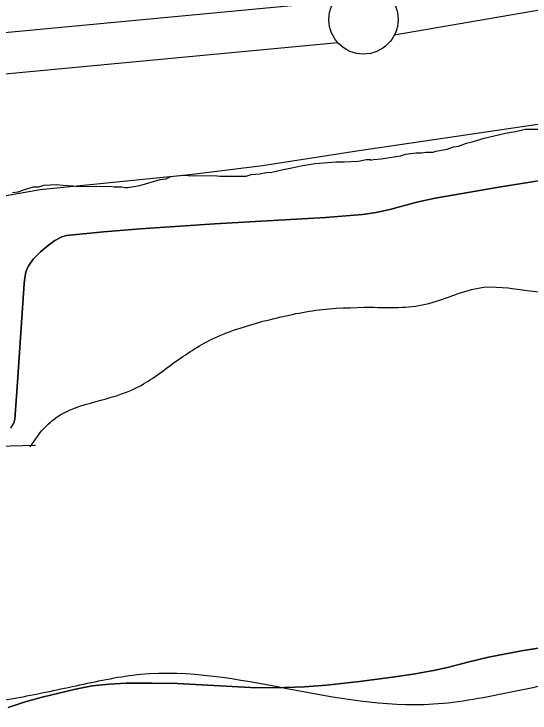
# Model space of a CAD drawing. Extents: x 3177385 to 3215275, y 903885 to 929304.
# Drawn here: x 3182751 to 3183124, y 912114 to 912619 of the extents above; entities that cross this region are included whole.
import ezdxf

# ---------------------------------------------------------------- set-up
doc = ezdxf.new("R2010")
doc.units = 0
for name, color, linetype in [('V-BORW-LINE', 7, 'Continuous'), ('V-LEVE-TOET', 7, 'Continuous'), ('V-SITE-VEGE', 7, 'Continuous'), ('V-SURV-LINE', 7, 'Continuous'), ('V-TOPO-SHOR', 7, 'Continuous')]:
    doc.layers.add(name, color=color, linetype=linetype)

msp = doc.modelspace()

# ---------------------------------------------------------------- linework, layer by layer
at = {"layer": 'V-BORW-LINE'}
for p, q in [((3182762.96, 912306.69), (3182771.12, 912318.06)), ((3182684.14, 912305.36), (3182766.91, 912307.9))]:
    msp.add_line(p, q, dxfattribs=at)
for points in [[(3183121.64, 912419.46), (3183156.79, 912417.46), (3183221.95, 912428.87)], [(3183067.43, 912415.56), (3183086.48, 912421.24), (3183121.64, 912419.46)], [(3183008.99, 912407.47), (3183048.47, 912409.56), (3183067.43, 912415.56)], [(3182931.16, 912397.26), (3182969.31, 912405.22), (3183008.99, 912407.47)], [(3182866.39, 912367.13), (3182894.16, 912384.29), (3182931.16, 912397.26)], [(3182810.32, 912339.25), (3182839.59, 912349.15), (3182866.39, 912367.13)], [(3182771.12, 912318.06), (3182781.42, 912327.48), (3182810.32, 912339.25)], [(3182948.38, 912131.92), (3182842.71, 912142.11), (3182798.74, 912134.37)], [(3183202.81, 912142.08), (3183169.19, 912139.8), (3183111.68, 912129.65)], [(3182798.74, 912134.37), (3182754.93, 912125.39), (3182685.66, 912114.34)], [(3183111.68, 912129.65), (3183054.07, 912120.62), (3182948.38, 912131.92)]]:
    msp.add_spline(points, degree=3, dxfattribs=at)
at = {"layer": 'V-LEVE-TOET'}
msp.add_lwpolyline([(3183172.8, 912545.91), (3183118.43, 912537.79), (3182998.82, 912520.1), (3182930.7, 912509.6), (3182878.41, 912503.16), (3182770.28, 912492.27), (3182747.1, 912488.03), (3182741.11, 912486.71), (3182719.69, 912483.99), (3182709.51, 912482.35), (3182620.89, 912475.54), (3182610.52, 912474.85), (3182515.99, 912470.67), (3182502.51, 912470.19), (3182448.72, 912467.93), (3182394.88, 912467.25), (3182343.38, 912468.1), (3182281.03, 912467.45)], dxfattribs=at)
at = {"layer": 'V-SITE-VEGE'}
for p, q in [((3183090.9, 912529.54), (3183106.28, 912533.24)), ((3183106.28, 912533.24), (3183113.46, 912534.32)), ((3183113.46, 912534.32), (3183120.63, 912535.91)), ((3183120.63, 912535.91), (3183133.47, 912536)), ((3183082.19, 912526.91), (3183090.9, 912529.54)), ((3183064.26, 912521.65), (3183068.87, 912523.22)), ((3183068.87, 912523.22), (3183072.46, 912523.76)), ((3183072.46, 912523.76), (3183078.09, 912525.85)), ((3183078.09, 912525.85), (3183082.19, 912526.91)), ((3183030.41, 912516.79), (3183034, 912517.85)), ((3183034, 912517.85), (3183041.69, 912518.93)), ((3183041.69, 912518.93), (3183045.8, 912518.95)), ((3183045.8, 912518.95), (3183048.87, 912519.49)), ((3183048.87, 912519.49), (3183054.01, 912519.52)), ((3183054.01, 912519.52), (3183056.06, 912520.05)), ((3183056.06, 912520.05), (3183064.26, 912521.65)), ((3182989.88, 912512.4), (3183000.15, 912512.99)), ((3183000.15, 912512.99), (3183005.79, 912514.05)), ((3183005.79, 912514.05), (3183008.87, 912514.07)), ((3183008.87, 912513.56), (3183010.92, 912514.09)), ((3183008.87, 912514.07), (3183008.87, 912513.56)), ((3183010.92, 912514.09), (3183016.56, 912514.64)), ((3183016.56, 912514.64), (3183027.33, 912516.26)), ((3183027.33, 912516.26), (3183030.41, 912516.79)), ((3182945.77, 912506.95), (3182951.92, 912508.03)), ((3182951.92, 912508.03), (3182958.59, 912509.61)), ((3182958.59, 912509.61), (3182968.84, 912511.22)), ((3182968.84, 912511.22), (3182983.72, 912512.36)), ((3182983.72, 912512.36), (3182989.88, 912512.4)), ((3182864.69, 912501.77), (3182873.41, 912502.85)), ((3182873.41, 912502.85), (3182880.6, 912502.39)), ((3182880.6, 912502.39), (3182896, 912502.5)), ((3182896, 912502.5), (3182900.11, 912502.01)), ((3182919.11, 912502.15), (3182922.69, 912503.2)), ((3182922.69, 912503.2), (3182928.85, 912503.76)), ((3182928.85, 912503.76), (3182933.46, 912504.82)), ((3182933.46, 912504.82), (3182937.57, 912504.85)), ((3182937.57, 912504.85), (3182945.77, 912506.95)), ((3182842.15, 912495.45), (3182857.01, 912499.66)), ((3182857.01, 912499.66), (3182861.11, 912500.2)), ((3182861.11, 912500.2), (3182864.69, 912501.77)), ((3182900.11, 912502.01), (3182919.11, 912502.15)), ((3183147.79, 912501.62), (3183101.6, 912494.25)), ((3182754.39, 912490.72), (3182758.48, 912492.29)), ((3182758.48, 912492.29), (3182765.15, 912494.39)), ((3182765.15, 912494.39), (3182769.25, 912494.42)), ((3182769.25, 912494.42), (3182772.84, 912495.47)), ((3182772.84, 912495.47), (3182782.07, 912496.05)), ((3182782.07, 912496.05), (3182786.7, 912495.57)), ((3182786.7, 912495.57), (3182793.89, 912495.11)), ((3182793.89, 912495.11), (3182797.49, 912494.62)), ((3182797.49, 912494.62), (3182821.1, 912494.79)), ((3182821.1, 912494.79), (3182823.67, 912494.29)), ((3182823.67, 912494.29), (3182829.32, 912494.33)), ((3182829.32, 912494.33), (3182831.38, 912493.83)), ((3182831.38, 912493.83), (3182833.43, 912493.85)), ((3182833.43, 912493.85), (3182842.15, 912495.45)), ((3183101.6, 912494.25), (3183055.5, 912486.31)), ((3182750.29, 912490.18), (3182754.39, 912490.72)), ((3183042.36, 912483.37), (3183022.82, 912478.07)), ((3183055.5, 912486.31), (3183042.36, 912483.37)), ((3183022.82, 912478.07), (3183012.98, 912475.81)), ((3182976.37, 912472.13), (3182896.32, 912467.67)), ((3183003.01, 912474.32), (3182976.37, 912472.13)), ((3183012.98, 912475.81), (3183003.01, 912474.32)), ((3182896.32, 912467.67), (3182842.79, 912463.96)), ((3182842.79, 912463.96), (3182816.05, 912461.76)), ((3182785.76, 912458.23), (3182780.84, 912455.56)), ((3182789.32, 912459.12), (3182785.76, 912458.23)), ((3182816.05, 912461.76), (3182789.32, 912459.12)), ((3182776.15, 912452.17), (3182770.37, 912447.47)), ((3182780.84, 912455.56), (3182776.15, 912452.17)), ((3182770.37, 912447.47), (3182765.23, 912442.06)), ((3182765.23, 912442.06), (3182761.98, 912437.67)), ((3182761.98, 912437.67), (3182760.73, 912435.31)), ((3182759.88, 912432.78), (3182759.09, 912428.65)), ((3182760.73, 912435.31), (3182759.88, 912432.78)), ((3182759.09, 912428.65), (3182758.66, 912424.49)), ((3182758.66, 912424.49), (3182753.47, 912346.39)), ((3182753.47, 912346.39), (3182752.02, 912326.46)), ((3182752.02, 912326.46), (3182751.31, 912323.75)), ((3183093.99, 912154.74), (3183117.75, 912159.36)), ((3183117.75, 912159.36), (3183138.79, 912162.56)), ((3183079.18, 912151.06), (3183093.99, 912154.74)), ((3183064.36, 912147.18), (3183079.18, 912151.06)), ((3183039.56, 912142.5), (3183054.39, 912145.06)), ((3183054.39, 912145.06), (3183064.36, 912147.18)), ((3183000.85, 912137.13), (3183024.64, 912140.23)), ((3183024.64, 912140.23), (3183039.56, 912142.5)), ((3182795.77, 912131.58), (3182807.88, 912133.87)), ((3182807.88, 912133.87), (3182820.11, 912135.29)), ((3182820.11, 912135.29), (3182832.38, 912135.88)), ((3182832.38, 912135.88), (3182850.78, 912135.99)), ((3182850.78, 912135.99), (3182869.18, 912135.64)), ((3182869.18, 912135.64), (3182922.25, 912132.75)), ((3182961.15, 912133.31), (3182977.04, 912134.55)), ((3182977.04, 912134.55), (3183000.85, 912137.13)), ((3182771.75, 912125.87), (3182795.77, 912131.58)), ((3182922.25, 912132.75), (3182939.94, 912132.47)), ((3182939.94, 912132.47), (3182961.15, 912133.31)), ((3182759.39, 912122.42), (3182771.75, 912125.87)), ((3182747.22, 912118.32), (3182759.39, 912122.42))]:
    msp.add_line(p, q, dxfattribs=at)
at = {"layer": 'V-SURV-LINE'}
for points in [[(3183377.33, 912664.7), (3183025.96, 912603.86)], [(3182601.28, 912592.37), (3182982.42, 912628.29)], [(3182985.24, 912598.42), (3182604.1, 912562.51)]]:
    msp.add_lwpolyline(points, dxfattribs=at)
msp.add_circle((3183003.72, 912615.23), 25, dxfattribs=at)
at = {"layer": 'V-TOPO-SHOR'}
for points in [[(3182748.92, 912320.13), (3182751.31, 912323.75), (3182752.02, 912326.46), (3182753.47, 912346.39), (3182758.66, 912424.49), (3182759.09, 912428.65), (3182759.88, 912432.78), (3182760.73, 912435.31), (3182761.98, 912437.67), (3182765.23, 912442.06), (3182770.37, 912447.47), (3182776.15, 912452.17), (3182780.84, 912455.56), (3182785.76, 912458.23), (3182789.32, 912459.12), (3182816.05, 912461.76), (3182842.79, 912463.96), (3182896.32, 912467.67), (3182976.37, 912472.13), (3183003.01, 912474.32), (3183012.98, 912475.81), (3183022.82, 912478.07), (3183042.36, 912483.37), (3183055.5, 912486.31), (3183101.6, 912494.25), (3183147.79, 912501.62)], [(3183138.79, 912162.56), (3183117.75, 912159.36), (3183093.99, 912154.74), (3183079.18, 912151.06), (3183064.36, 912147.18), (3183054.39, 912145.06), (3183039.56, 912142.5), (3183024.64, 912140.23), (3183000.85, 912137.13), (3182977.04, 912134.55), (3182961.15, 912133.31), (3182939.94, 912132.47), (3182922.25, 912132.75), (3182869.18, 912135.63), (3182850.78, 912135.99), (3182832.38, 912135.88), (3182820.11, 912135.29), (3182807.88, 912133.87), (3182795.77, 912131.58), (3182771.75, 912125.87), (3182759.39, 912122.42), (3182747.22, 912118.32)]]:
    msp.add_lwpolyline(points, dxfattribs=at)

doc.saveas('drawing.dxf')
